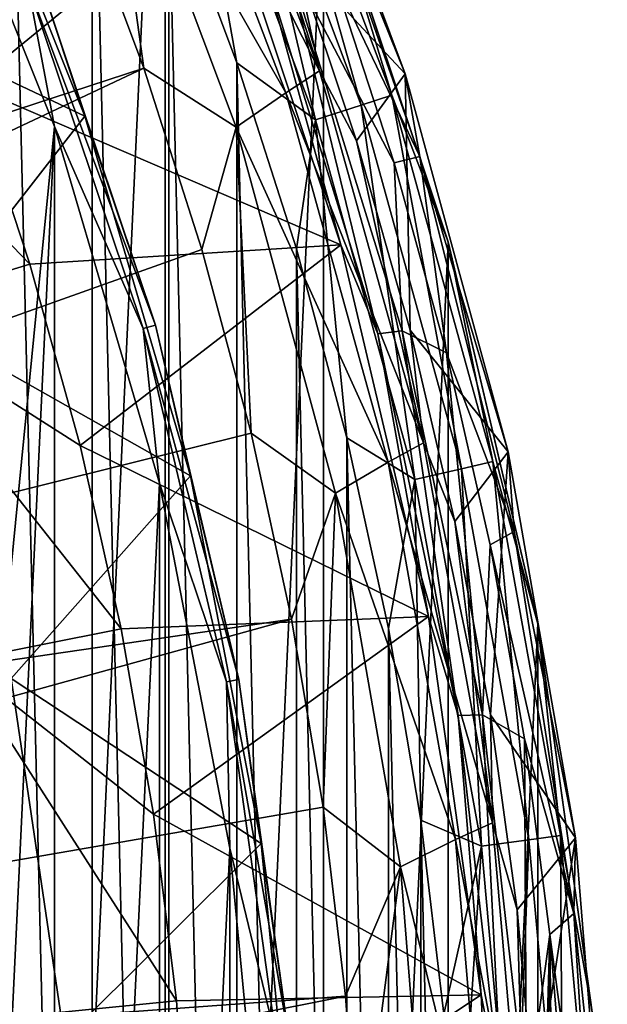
# Model space of a CAD drawing. Header units: metres. Extents: x -23 to 23, y -109 to 23.
# Tile 625 of 656: x 19.8 to 22.98, y 2.16 to 7.5. Entities that reach past the tile are written whole.
import ezdxf

# ---------------------------------------------------------------- set-up
doc = ezdxf.new("R2010")
doc.units = ezdxf.units.M
doc.layers.add('solid_509434_01', color=7, linetype='CONTINUOUS')

msp = doc.modelspace()

# ---------------------------------------------------------------- linework, layer by layer
at = {"layer": 'solid_509434_01'}
for points in [[(19.5541, 12.109192), (20.589169, 10.25053), (19.5541, -12.109192)], [(20.589169, 10.25053), (20.589169, -10.25053), (19.5541, -12.109192)], [(20.589169, 10.25053), (21.44606, 8.309953), (20.589169, -10.25053)], [(20.192781, -9.223369, 116), (20.192831, 9.223259, 116), (19.730137, 10.175865, 116)], [(19.75, 0, 116), (20.192781, -9.223369, 116), (19.730137, 10.175865, 116)], [(20.192781, -9.223369, 116), (20.609663, -8.250711, 116), (20.192831, 9.223259, 116)], [(20.609663, -8.250711, 116), (20.609707, 8.2506, 116), (20.192831, 9.223259, 116)], [(20.506357, 9.042535, 159.877151), (21.425163, 7.220995, 159.558624), (20.678249, 9.174774, 159.558624)], [(20.678249, 9.174774, 159.558624), (21.425163, 7.220995, 159.558624), (20.901197, 8.844677, 159.185638)], [(21.889702, 7.204073, 117.851746), (21.146658, 9.190901, 117.851746), (21.287104, 7.851733, 159.185638)], [(21.274244, 8.732724, 117.709198), (21.146658, 9.190901, 117.851746), (21.889702, 7.204073, 117.851746)], [(20.112959, 8.201934, 160.176529), (19.707047, 9.149835, 160.176529), (10.559806, 3.993455, 160.433731)], [(20.251894, 8.838658, 160.093643), (21.243017, 7.101409, 159.877151), (20.506357, 9.042535, 159.877151)], [(20.506357, 9.042535, 159.877151), (21.243017, 7.101409, 159.877151), (21.425163, 7.220995, 159.558624)], [(21.093143, 9.015642, 115.506149), (20.933475, 8.947397, 115.765907), (21.651241, 7.034915, 115.765907)], [(21.816383, 7.088573, 115.506149), (21.446857, 8.308568, 115.199997), (21.093143, 9.015642, 115.506149)], [(21.816383, 7.088573, 115.506149), (21.093143, 9.015642, 115.506149), (21.651241, 7.034915, 115.765907)], [(20.933475, 8.947397, 115.765907), (20.694492, 8.845251, 115.939346), (21.404066, 6.954602, 115.939346)], [(21.651241, 7.034915, 115.765907), (20.933475, 8.947397, 115.765907), (21.404066, 6.954602, 115.939346)], [(20.154066, 6.975392, 116.300888), (19.399754, 8.859573, 116.300888), (18.608097, 7.707726, 118.138596)], [(19.909613, 7.713025, 116.165947), (19.399754, 8.859573, 116.300888), (20.154066, 6.975392, 116.300888)], [(20.251894, 8.838658, 160.093643), (20.112959, 8.201934, 160.176529), (20.473307, 7.235789, 160.176529)], [(20.251894, 8.838658, 160.093643), (20.473307, 7.235789, 160.176529), (20.972876, 6.915387, 160.093643)], [(20.251894, 8.838658, 160.093643), (20.972876, 6.915387, 160.093643), (21.243017, 7.101409, 159.877151)], [(20.694492, 8.845251, 115.939346), (20.609707, 8.2506, 116), (20.978077, 7.263468, 116)], [(21.404066, 6.954602, 115.939346), (20.694492, 8.845251, 115.939346), (20.978077, 7.263468, 116)], [(21.425163, 7.220995, 159.558624), (21.287104, 7.851733, 159.185638), (20.901197, 8.844677, 159.185638)], [(19.845863, 7.688328, 116.046921), (19.990435, 6.920155, 116), (19.241838, 8.789304, 116)], [(19.241846, -0.658242, 116), (19.241838, 8.789304, 116), (19.990435, 6.920155, 116)], [(21.968374, 6.756602, 117.709198), (21.498539, 7.73768, 117.650002), (21.274244, 8.732724, 117.709198)], [(21.968374, 6.756602, 117.709198), (21.274244, 8.732724, 117.709198), (21.889702, 7.204073, 117.851746)], [(21.44606, 8.309953), (21.44606, -8.309953), (20.589169, -10.25053)], [(21.44606, 8.309953), (22.122305, 6.292643), (21.44606, -8.309953)], [(22.121988, 6.294256, 115.199997), (22.122305, 6.292643), (21.44606, 8.309953)], [(21.446857, 8.308568, 115.199997), (22.121988, 6.294256, 115.199997), (21.44606, 8.309953)], [(21.816383, 7.088573, 115.506149), (22.121988, 6.294256, 115.199997), (21.446857, 8.308568, 115.199997)], [(20.883724, 8.240376, 117.822166), (19.537039, 7.140464, 129.534592), (19.1705, 8.090681, 129.534592)], [(20.883724, 8.240376, 117.822166), (21.541124, 6.278954, 117.822166), (19.537039, 7.140464, 129.534592)], [(20.609663, -8.250711, 116), (20.978037, -7.263582, 116), (20.609707, 8.2506, 116)], [(20.978037, -7.263582, 116), (20.978077, 7.263468, 116), (20.609707, 8.2506, 116)], [(21.115503, 7.812775, 117.699059), (21.541124, 6.278954, 117.822166), (20.883724, 8.240376, 117.822166)], [(20.473307, 7.235789, 160.176529), (20.112959, 8.201934, 160.176529), (10.559806, 3.993455, 160.433731)], [(21.115503, 7.812775, 117.699059), (21.244585, 7.841045, 117.650002), (21.741819, 5.795877, 117.699059)], [(21.830143, 6.722969, 117.650002), (21.872753, 5.813349, 117.650002), (21.244585, 7.841045, 117.650002)], [(21.741819, 5.795877, 117.699059), (21.244585, 7.841045, 117.650002), (21.872753, 5.813349, 117.650002)], [(21.498539, 7.73768, 117.650002), (21.830143, 6.722969, 117.650002), (21.244585, 7.841045, 117.650002)], [(21.889702, 7.204073, 117.851746), (21.287104, 7.851733, 159.185638), (21.62587, 6.841733, 159.185638)], [(21.425163, 7.220995, 159.558624), (21.62587, 6.841733, 159.185638), (21.287104, 7.851733, 159.185638)], [(21.115503, 7.812775, 117.699059), (21.741819, 5.795877, 117.699059), (21.541124, 6.278954, 117.822166)], [(19.856512, 6.173407, 129.534592), (18.997023, 5.912675, 155.2547), (18.340708, 7.746958, 155.2547)], [(19.537039, 7.140464, 129.534592), (19.856512, 6.173407, 129.534592), (18.340708, 7.746958, 155.2547)], [(21.968374, 6.756602, 117.709198), (21.830143, 6.722969, 117.650002), (21.498539, 7.73768, 117.650002)], [(20.154066, 6.975392, 116.300888), (18.608097, 7.707726, 118.138596), (19.273983, 5.846699, 118.138596)], [(19.909613, 7.713025, 116.165947), (20.53635, 5.843095, 116.165947), (19.845863, 7.688328, 116.046921)], [(19.845863, 7.688328, 116.046921), (20.470592, 5.824386, 116.046921), (19.990435, 6.920155, 116)], [(20.53635, 5.843095, 116.165947), (20.470592, 5.824386, 116.046921), (19.845863, 7.688328, 116.046921)], [(19.909613, 7.713025, 116.165947), (20.154066, 6.975392, 116.300888), (20.53635, 5.843095, 116.165947)], [(20.978037, -7.263582, 116), (21.299629, -6.256796, 116), (20.978077, 7.263468, 116)], [(21.299629, -6.256796, 116), (21.299662, 6.256681, 116), (20.978077, 7.263468, 116)], [(21.404066, 6.954602, 115.939346), (20.978077, 7.263468, 116), (21.299662, 6.256681, 116)], [(20.473307, 7.235789, 160.176529), (10.559806, 3.993455, 160.433731), (10.934602, 2.741548, 160.433731)], [(20.787277, 6.253592, 160.176529), (20.473307, 7.235789, 160.176529), (10.934602, 2.741548, 160.433731)], [(20.972876, 6.915387, 160.093643), (20.473307, 7.235789, 160.176529), (20.787277, 6.253592, 160.176529)], [(21.243017, 7.101409, 159.877151), (21.987928, 5.206442, 159.558624), (21.425163, 7.220995, 159.558624)], [(21.425163, 7.220995, 159.558624), (21.987928, 5.206442, 159.558624), (21.62587, 6.841733, 159.185638)], [(21.889702, 7.204073, 117.851746), (21.62587, 6.841733, 159.185638), (21.916742, 5.816915, 159.185638)], [(22.446564, 5.157077, 117.851746), (21.889702, 7.204073, 117.851746), (21.916742, 5.816915, 159.185638)], [(21.968374, 6.756602, 117.709198), (21.889702, 7.204073, 117.851746), (22.446564, 5.157077, 117.851746)], [(21.541124, 6.278954, 117.822166), (19.856512, 6.173407, 129.534592), (19.537039, 7.140464, 129.534592)], [(20.972876, 6.915387, 160.093643), (21.796385, 5.100303, 159.877151), (21.243017, 7.101409, 159.877151)], [(21.243017, 7.101409, 159.877151), (21.796385, 5.100303, 159.877151), (21.987928, 5.206442, 159.558624)], [(21.816383, 7.088573, 115.506149), (21.651241, 7.034915, 115.765907), (22.194685, 5.065792, 115.765907)], [(22.363972, 5.104431, 115.506149), (22.121988, 6.294256, 115.199997), (21.816383, 7.088573, 115.506149)], [(22.363972, 5.104431, 115.506149), (21.816383, 7.088573, 115.506149), (22.194685, 5.065792, 115.765907)], [(21.651241, 7.034915, 115.765907), (21.404066, 6.954602, 115.939346), (21.941305, 5.007959, 115.939346)], [(22.194685, 5.065792, 115.765907), (21.651241, 7.034915, 115.765907), (21.941305, 5.007959, 115.939346)], [(20.725861, 5.02804, 116.300888), (20.154066, 6.975392, 116.300888), (19.273983, 5.846699, 118.138596)], [(20.53635, 5.843095, 116.165947), (20.154066, 6.975392, 116.300888), (20.725861, 5.02804, 116.300888)], [(21.404066, 6.954602, 115.939346), (21.299662, 6.256681, 116), (21.573877, 5.233493, 116)], [(21.941305, 5.007959, 115.939346), (21.404066, 6.954602, 115.939346), (21.573877, 5.233493, 116)], [(19.990435, 6.920155, 116), (19.241852, -8.789273, 116), (19.241846, -0.658242, 116)], [(19.990435, 6.920155, 116), (19.990446, -6.920123, 116), (19.241852, -8.789273, 116)], [(19.990435, 6.920155, 116), (20.558002, 4.987086, 116), (19.990446, -6.920123, 116)], [(20.470592, 5.824386, 116.046921), (20.558002, 4.987086, 116), (19.990435, 6.920155, 116)], [(20.972876, 6.915387, 160.093643), (20.787277, 6.253592, 160.176529), (21.054157, 5.257561, 160.176529)], [(20.972876, 6.915387, 160.093643), (21.054157, 5.257561, 160.176529), (21.511663, 4.933342, 160.093643)], [(20.972876, 6.915387, 160.093643), (21.511663, 4.933342, 160.093643), (21.796385, 5.100303, 159.877151)], [(21.987928, 5.206442, 159.558624), (21.916742, 5.816915, 159.185638), (21.62587, 6.841733, 159.185638)], [(21.968374, 6.756602, 117.709198), (22.113832, 5.694202, 117.650002), (21.830143, 6.722969, 117.650002)], [(21.830143, 6.722969, 117.650002), (22.113832, 5.694202, 117.650002), (21.872753, 5.813349, 117.650002)], [(22.479374, 4.725408, 117.709198), (22.113832, 5.694202, 117.650002), (21.968374, 6.756602, 117.709198)], [(22.479374, 4.725408, 117.709198), (21.968374, 6.756602, 117.709198), (22.446564, 5.157077, 117.851746)], [(22.121988, 6.294256, 115.199997), (22.608381, 4.226244, 115.199997), (22.122305, 6.292643)], [(22.363972, 5.104431, 115.506149), (22.608381, 4.226244, 115.199997), (22.121988, 6.294256, 115.199997)], [(21.054157, 5.257561, 160.176529), (20.787277, 6.253592, 160.176529), (10.934602, 2.741548, 160.433731)], [(21.541124, 6.278954, 117.822166), (20.128149, 5.191839, 129.534592), (19.856512, 6.173407, 129.534592)], [(21.541124, 6.278954, 117.822166), (22.014742, 4.26525, 117.822166), (20.128149, 5.191839, 129.534592)], [(21.299629, -6.256796, 116), (21.573851, -5.233609, 116), (21.299662, 6.256681, 116)], [(21.573851, -5.233609, 116), (21.573877, 5.233493, 116), (21.299662, 6.256681, 116)], [(22.122305, 6.292643), (22.122305, -6.292643), (21.44606, -8.309953)], [(21.741819, 5.795877, 117.699059), (22.014742, 4.26525, 117.822166), (21.541124, 6.278954, 117.822166)], [(22.122305, 6.292643), (22.607851, 4.227122), (22.122305, -6.292643)], [(22.608381, 4.226244, 115.199997), (22.607851, 4.227122), (22.122305, 6.292643)], [(19.856512, 6.173407, 129.534592), (20.128149, 5.191839, 129.534592), (18.997023, 5.912675, 155.2547)], [(20.351295, 4.198124, 129.534592), (19.470388, 4.022895, 155.2547), (18.997023, 5.912675, 155.2547)], [(20.128149, 5.191839, 129.534592), (20.351295, 4.198124, 129.534592), (18.997023, 5.912675, 155.2547)], [(20.725861, 5.02804, 116.300888), (19.273983, 5.846699, 118.138596), (19.75425, 3.929365, 118.138596)], [(20.53635, 5.843095, 116.165947), (20.987879, 3.923314, 116.165947), (20.470592, 5.824386, 116.046921)], [(20.470592, 5.824386, 116.046921), (20.920675, 3.910752, 116.046921), (20.558002, 4.987086, 116)], [(20.987879, 3.923314, 116.165947), (20.920675, 3.910752, 116.046921), (20.470592, 5.824386, 116.046921)], [(20.53635, 5.843095, 116.165947), (20.725861, 5.02804, 116.300888), (20.987879, 3.923314, 116.165947)], [(21.741819, 5.795877, 117.699059), (21.872753, 5.813349, 117.650002), (22.175951, 3.729073, 117.699059)], [(22.113832, 5.694202, 117.650002), (22.30826, 3.732368, 117.650002), (21.872753, 5.813349, 117.650002)], [(22.175951, 3.729073, 117.699059), (21.872753, 5.813349, 117.650002), (22.30826, 3.732368, 117.650002)], [(22.446564, 5.157077, 117.851746), (21.916742, 5.816915, 159.185638), (22.159079, 4.779548, 159.185638)], [(21.987928, 5.206442, 159.558624), (22.159079, 4.779548, 159.185638), (21.916742, 5.816915, 159.185638)], [(21.741819, 5.795877, 117.699059), (22.175951, 3.729073, 117.699059), (22.014742, 4.26525, 117.822166)], [(22.113832, 5.694202, 117.650002), (22.349184, 4.652599, 117.650002), (22.30826, 3.732368, 117.650002)], [(22.479374, 4.725408, 117.709198), (22.349184, 4.652599, 117.650002), (22.113832, 5.694202, 117.650002)], [(21.273342, 4.249959, 160.176529), (21.054157, 5.257561, 160.176529), (10.934602, 2.741548, 160.433731)], [(21.511663, 4.933342, 160.093643), (21.054157, 5.257561, 160.176529), (21.273342, 4.249959, 160.176529)], [(21.573851, -5.233609, 116), (21.798849, -4.200936, 116), (21.573877, 5.233493, 116)], [(21.798849, -4.200936, 116), (21.798872, 4.200819, 116), (21.573877, 5.233493, 116)], [(21.941305, 5.007959, 115.939346), (21.573877, 5.233493, 116), (21.798872, 4.200819, 116)], [(22.014742, 4.26525, 117.822166), (20.351295, 4.198124, 129.534592), (20.128149, 5.191839, 129.534592)], [(21.796385, 5.100303, 159.877151), (22.361708, 3.148429, 159.558624), (21.987928, 5.206442, 159.558624)], [(21.987928, 5.206442, 159.558624), (22.361708, 3.148429, 159.558624), (22.159079, 4.779548, 159.185638)], [(22.446564, 5.157077, 117.851746), (22.159079, 4.779548, 159.185638), (22.352345, 3.731928, 159.185638)], [(22.81246, 3.06731, 117.851746), (22.446564, 5.157077, 117.851746), (22.352345, 3.731928, 159.185638)], [(22.479374, 4.725408, 117.709198), (22.446564, 5.157077, 117.851746), (22.81246, 3.06731, 117.851746)], [(21.511663, 4.933342, 160.093643), (22.161684, 3.056484, 159.877151), (21.796385, 5.100303, 159.877151)], [(21.796385, 5.100303, 159.877151), (22.161684, 3.056484, 159.877151), (22.361708, 3.148429, 159.558624)], [(22.363972, 5.104431, 115.506149), (22.194685, 5.065792, 115.765907), (22.559431, 3.055882, 115.765907)], [(22.731499, 3.079191, 115.506149), (22.608381, 4.226244, 115.199997), (22.363972, 5.104431, 115.506149)], [(22.731499, 3.079191, 115.506149), (22.363972, 5.104431, 115.506149), (22.559431, 3.055882, 115.765907)], [(21.109957, 3.035153, 116.300888), (20.725861, 5.02804, 116.300888), (19.75425, 3.929365, 118.138596)], [(20.987879, 3.923314, 116.165947), (20.725861, 5.02804, 116.300888), (21.109957, 3.035153, 116.300888)], [(22.194685, 5.065792, 115.765907), (21.941305, 5.007959, 115.939346), (22.301886, 3.020996, 115.939346)], [(22.559431, 3.055882, 115.765907), (22.194685, 5.065792, 115.765907), (22.301886, 3.020996, 115.939346)], [(20.558002, 4.987086, 116), (20.55801, -4.987054, 116), (19.990446, -6.920123, 116)], [(20.558002, 4.987086, 116), (20.938776, 3.011133, 116), (20.55801, -4.987054, 116)], [(20.920675, 3.910752, 116.046921), (20.938776, 3.011133, 116), (20.558002, 4.987086, 116)], [(21.941305, 5.007959, 115.939346), (21.798872, 4.200819, 116), (21.973522, 3.16177, 116)], [(22.301886, 3.020996, 115.939346), (21.941305, 5.007959, 115.939346), (21.973522, 3.16177, 116)], [(21.511663, 4.933342, 160.093643), (21.273342, 4.249959, 160.176529), (21.44433, 3.233089, 160.176529)], [(21.511663, 4.933342, 160.093643), (21.44433, 3.233089, 160.176529), (21.863573, 2.909744, 160.093643)], [(21.511663, 4.933342, 160.093643), (21.863573, 2.909744, 160.093643), (22.161684, 3.056484, 159.877151)], [(22.361708, 3.148429, 159.558624), (22.352345, 3.731928, 159.185638), (22.159079, 4.779548, 159.185638)], [(22.802988, 2.656073, 117.709198), (22.349184, 4.652599, 117.650002), (22.479374, 4.725408, 117.709198)], [(22.802988, 2.656073, 117.709198), (22.479374, 4.725408, 117.709198), (22.81246, 3.06731, 117.851746)], [(22.349184, 4.652599, 117.650002), (22.535402, 3.601798, 117.650002), (22.30826, 3.732368, 117.650002)], [(22.802988, 2.656073, 117.709198), (22.535402, 3.601798, 117.650002), (22.349184, 4.652599, 117.650002)], [(21.273342, 4.249959, 160.176529), (10.934602, 2.741548, 160.433731), (11.161527, 1.454595, 160.433731)], [(21.44433, 3.233089, 160.176529), (21.273342, 4.249959, 160.176529), (11.161527, 1.454595, 160.433731)], [(22.014742, 4.26525, 117.822166), (20.525414, 3.194657, 129.534592), (20.351295, 4.198124, 129.534592)], [(22.014742, 4.26525, 117.822166), (22.300537, 2.216439, 117.822166), (20.525414, 3.194657, 129.534592)], [(22.175951, 3.729073, 117.699059), (22.300537, 2.216439, 117.822166), (22.014742, 4.26525, 117.822166)], [(22.607851, 4.227122), (22.607851, -4.227122), (22.122305, -6.292643)], [(22.607851, 4.227122), (22.901945, 2.121328), (22.607851, -4.227122)], [(22.901886, 2.122175, 115.199997), (22.901945, 2.121328), (22.607851, 4.227122)], [(22.608381, 4.226244, 115.199997), (22.901886, 2.122175, 115.199997), (22.607851, 4.227122)], [(22.731499, 3.079191, 115.506149), (22.901886, 2.122175, 115.199997), (22.608381, 4.226244, 115.199997)], [(20.351295, 4.198124, 129.534592), (20.525414, 3.194657, 129.534592), (19.470388, 4.022895, 155.2547)], [(21.798849, -4.200936, 116), (21.973505, -3.161888, 116), (21.798872, 4.200819, 116)], [(21.973505, -3.161888, 116), (21.973522, 3.16177, 116), (21.798872, 4.200819, 116)], [(20.650084, 2.183856, 129.534592), (19.756243, 2.095817, 155.2547), (19.470388, 4.022895, 155.2547)], [(20.525414, 3.194657, 129.534592), (20.650084, 2.183856, 129.534592), (19.470388, 4.022895, 155.2547)], [(20.044273, 1.974189, 118.138596), (19.75425, 3.929365, 118.138596), (18.642668, 2.35196, 119.872559)], [(21.109957, 3.035153, 116.300888), (19.75425, 3.929365, 118.138596), (20.044273, 1.974189, 118.138596)], [(20.987879, 3.923314, 116.165947), (21.260345, 1.970061, 116.165947), (20.920675, 3.910752, 116.046921)], [(20.920675, 3.910752, 116.046921), (21.19227, 1.963753, 116.046921), (20.938776, 3.011133, 116)], [(21.260345, 1.970061, 116.165947), (21.19227, 1.963753, 116.046921), (20.920675, 3.910752, 116.046921)], [(20.987879, 3.923314, 116.165947), (21.109957, 3.035153, 116.300888), (21.260345, 1.970061, 116.165947)], [(22.175951, 3.729073, 117.699059), (22.30826, 3.732368, 117.650002), (22.414064, 1.630633, 117.699059)], [(22.175951, 3.729073, 117.699059), (22.414064, 1.630633, 117.699059), (22.300537, 2.216439, 117.822166)], [(22.535402, 3.601798, 117.650002), (22.545856, 1.622712, 117.650002), (22.30826, 3.732368, 117.650002)], [(22.414064, 1.630633, 117.699059), (22.30826, 3.732368, 117.650002), (22.545856, 1.622712, 117.650002)], [(22.81246, 3.06731, 117.851746), (22.352345, 3.731928, 159.185638), (22.496109, 2.676374, 159.185638)], [(22.361708, 3.148429, 159.558624), (22.496109, 2.676374, 159.185638), (22.352345, 3.731928, 159.185638)], [(22.535402, 3.601798, 117.650002), (22.672337, 2.542711, 117.650002), (22.545856, 1.622712, 117.650002)], [(22.802988, 2.656073, 117.709198), (22.672337, 2.542711, 117.650002), (22.535402, 3.601798, 117.650002)], [(21.566738, 2.209261, 160.176529), (21.44433, 3.233089, 160.176529), (11.161527, 1.454595, 160.433731)], [(21.863573, 2.909744, 160.093643), (21.44433, 3.233089, 160.176529), (21.566738, 2.209261, 160.176529)], [(22.300537, 2.216439, 117.822166), (20.650084, 2.183856, 129.534592), (20.525414, 3.194657, 129.534592)], [(21.973505, -3.161888, 116), (22.098917, -2.111116, 116), (21.973522, 3.16177, 116)], [(22.098917, -2.111116, 116), (22.098928, 2.110996, 116), (21.973522, 3.16177, 116)], [(22.301886, 3.020996, 115.939346), (21.973522, 3.16177, 116), (22.098928, 2.110996, 116)], [(22.161684, 3.056484, 159.877151), (22.543291, 1.064644, 159.558624), (22.361708, 3.148429, 159.558624)], [(22.361708, 3.148429, 159.558624), (22.543291, 1.064644, 159.558624), (22.496109, 2.676374, 159.185638)], [(21.863573, 2.909744, 160.093643), (22.335764, 0.987586, 159.877151), (22.161684, 3.056484, 159.877151)], [(22.161684, 3.056484, 159.877151), (22.335764, 0.987586, 159.877151), (22.543291, 1.064644, 159.558624)], [(22.559431, 3.055882, 115.765907), (22.301886, 3.020996, 115.939346), (22.482904, 1.009708, 115.939346)], [(22.74254, 1.021369, 115.765907), (22.559431, 3.055882, 115.765907), (22.482904, 1.009708, 115.939346)], [(22.81246, 3.06731, 117.851746), (22.496109, 2.676374, 159.185638), (22.590055, 1.615224, 159.185638)], [(22.731499, 3.079191, 115.506149), (22.559431, 3.055882, 115.765907), (22.74254, 1.021369, 115.765907)], [(22.984234, 0.952525, 117.851746), (22.81246, 3.06731, 117.851746), (22.590055, 1.615224, 159.185638)], [(22.916006, 1.029159, 115.506149), (22.901886, 2.122175, 115.199997), (22.731499, 3.079191, 115.506149)], [(22.916006, 1.029159, 115.506149), (22.731499, 3.079191, 115.506149), (22.74254, 1.021369, 115.765907)], [(22.802988, 2.656073, 117.709198), (22.81246, 3.06731, 117.851746), (22.984234, 0.952525, 117.851746)], [(21.302879, 1.01478, 116.300888), (21.109957, 3.035153, 116.300888), (20.044273, 1.974189, 118.138596)], [(20.938776, 3.011133, 116), (20.93878, -3.0111, 116), (20.55801, -4.987054, 116)], [(20.938776, 3.011133, 116), (21.130297, 1.007506, 116), (20.93878, -3.0111, 116)], [(21.19227, 1.963753, 116.046921), (21.130297, 1.007506, 116), (20.938776, 3.011133, 116)], [(21.260345, 1.970061, 116.165947), (21.109957, 3.035153, 116.300888), (21.302879, 1.01478, 116.300888)], [(22.301886, 3.020996, 115.939346), (22.098928, 2.110996, 116), (22.174629, 1.054676, 116)], [(22.482904, 1.009708, 115.939346), (22.301886, 3.020996, 115.939346), (22.174629, 1.054676, 116)], [(21.863573, 2.909744, 160.093643), (21.566738, 2.209261, 160.176529), (21.640291, 1.180788, 160.176529)], [(21.863573, 2.909744, 160.093643), (21.640291, 1.180788, 160.176529), (22.025549, 0.862171, 160.093643)], [(21.863573, 2.909744, 160.093643), (22.025549, 0.862171, 160.093643), (22.335764, 0.987586, 159.877151)], [(22.543291, 1.064644, 159.558624), (22.590055, 1.615224, 159.185638), (22.496109, 2.676374, 159.185638)], [(22.936514, 0.565848, 117.709198), (22.672337, 2.542711, 117.650002), (22.802988, 2.656073, 117.709198)], [(22.936514, 0.565848, 117.709198), (22.802988, 2.656073, 117.709198), (22.984234, 0.952525, 117.851746)], [(22.672337, 2.542711, 117.650002), (22.584717, -0.499924, 117.650002), (22.545856, 1.622712, 117.650002)], [(22.672337, 2.542711, 117.650002), (22.608679, -2.783803, 117.650002), (22.584717, -0.499924, 117.650002)], [(22.672337, 2.542711, 117.650002), (22.721287, -1.721569, 117.650002), (22.608679, -2.783803, 117.650002)], [(22.672337, 2.542711, 117.650002), (22.759462, 1.478842, 117.650002), (22.721287, -1.721569, 117.650002)], [(22.936514, 0.565848, 117.709198), (22.759462, 1.478842, 117.650002), (22.672337, 2.542711, 117.650002)], [(20.044273, 1.974189, 118.138596), (18.642668, 2.35196, 119.872559), (18.784231, 0.483144, 119.872559)], [(21.566738, 2.209261, 160.176529), (11.161527, 1.454595, 160.433731), (11.237511, 0.15, 160.433731)], [(21.640291, 1.180788, 160.176529), (21.566738, 2.209261, 160.176529), (11.237511, 0.15, 160.433731)], [(22.300537, 2.216439, 117.822166), (20.725006, 1.168154, 129.534592), (20.650084, 2.183856, 129.534592)], [(22.300537, 2.216439, 117.822166), (22.396074, 0.15, 117.822166), (20.725006, 1.168154, 129.534592)], [(22.414064, 1.630633, 117.699059), (22.396074, 0.15, 117.822166), (22.300537, 2.216439, 117.822166)], [(20.650084, 2.183856, 129.534592), (20.725006, 1.168154, 129.534592), (19.756243, 2.095817, 155.2547)]]:
    msp.add_3dface(points, dxfattribs=at)

doc.saveas('drawing.dxf')
